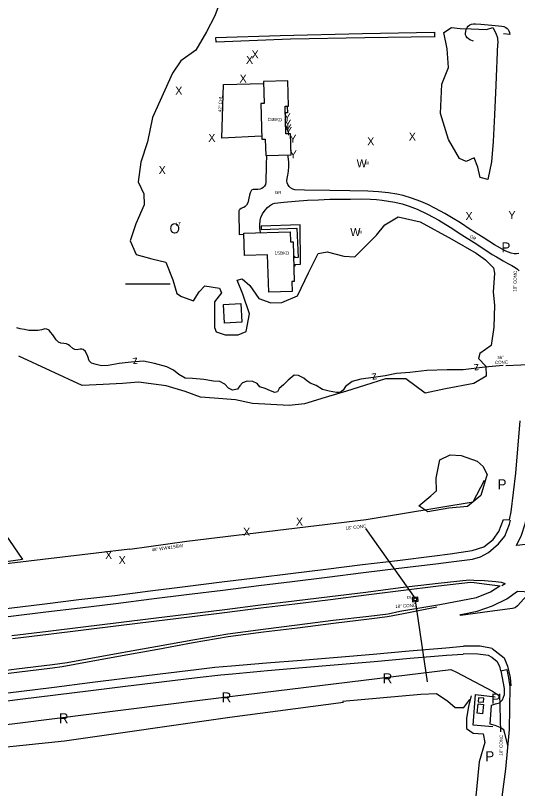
# Model space of a CAD drawing. Extents: x 2030130 to 2036320, y 723205 to 762423.
# Drawn here: x 2030633 to 2031260, y 726486 to 727451 of the extents above; entities that cross this region are included whole.
import ezdxf

# ---------------------------------------------------------------- set-up
doc = ezdxf.new("R2010")
doc.units = 0
for name, color, linetype in [('Draft_Station Cardinal Points', 7, 'Continuous'), ('Draft_Station Labels Major', 7, 'Continuous'), ('Draft_Station Tics Major', 7, 'Continuous'), ('Draft_Station Tics Minor', 7, 'Continuous'), ('Exist Terrain Model Ground Surface', 7, 'Continuous'), ('Old_Level_23', 7, 'Continuous'), ('Old_Level_26', 7, 'Continuous'), ('Old_Level_28', 7, 'Continuous'), ('Old_Level_29', 7, 'Continuous'), ('Prop Alignment Horizontal', 7, 'Continuous'), ('Prop Horizontal Alignment Ramp', 7, 'Continuous')]:
    doc.layers.add(name, color=color, linetype=linetype)

msp = doc.modelspace()

# ---------------------------------------------------------------- linework, layer by layer
at = {"layer": 'Draft_Station Labels Major'}
for p, q in [((2031228.22, 726660.97), (2031242.99, 726649.46)), ((2031228.06, 726650.05), (2031233.73, 726645.36))]:
    msp.add_line(p, q, dxfattribs=at)
for points in [[(2030946.7, 727276.83), (2030946.17, 727264.66), (2030945.71, 727243.25), (2030945.14, 727240.32), (2030943.9, 727238.32), (2030942.46, 727236.72), (2030940.68, 727235.31), (2030938.84, 727234.5), (2030935.72, 727234.14), (2030931.08, 727234.23), (2030929.82, 727234.08), (2030927.98, 727233.14), (2030926.93, 727231.73), (2030926.02, 727229.94), (2030925.32, 727227.15), (2030923.22, 727217.71), (2030921.46, 727214.52), (2030919.82, 727212.78), (2030918.17, 727211.7), (2030916.72, 727211.09), (2030914.87, 727210.28), (2030913.42, 727209.4), (2030912.5, 727208.27), (2030912.18, 727207.33), (2030912.06, 727205.94), (2030912.33, 727178.11), (2030918.5, 727178.23)], [(2031261.4, 727154.24), (2031258.29, 727153.68), (2031255.7, 727153.98), (2031251.92, 727154.68), (2031244.93, 727157.33), (2031231, 727165.28), (2031216.67, 727174.36), (2031200.73, 727184.22), (2031188.46, 727192.39), (2031177.52, 727199.11), (2031168.86, 727204.13), (2031157.47, 727210.45), (2031147.61, 727215.4), (2031139.02, 727219.23), (2031127.45, 727223.49), (2031117.01, 727226.58), (2031109.11, 727228.42), (2031098.75, 727229.92), (2031086.08, 727231.12), (2031072.95, 727231.99), (2031050.67, 727232.64), (2031025.61, 727232.93), (2030993.99, 727233.43), (2030981.92, 727233.91), (2030979.27, 727234.48), (2030976.67, 727236.12), (2030974.8, 727237.82), (2030972.98, 727240.52), (2030972.3, 727242.7), (2030972.01, 727244.95), (2030972.25, 727248.07), (2030973.07, 727252.26), (2030974.08, 727256.9), (2030974.36, 727262.87), (2030974.3, 727268.77), (2030973.51, 727275.13), (2030973.21, 727277.55)], [(2030939.05, 727180.37), (2030938.44, 727185.71), (2030938.26, 727189.95), (2030938.48, 727195.59), (2030939.3, 727199.31), (2030941.64, 727203.97), (2030944.72, 727208.37), (2030947.6, 727211.71), (2030950.43, 727213.93), (2030953.92, 727216.08), (2030957.09, 727217.31), (2030960.87, 727217.67), (2030968.29, 727218.27), (2030982.19, 727219.66), (2030997.69, 727220.74), (2031011.6, 727221.47), (2031025.59, 727221.93), (2031039.24, 727222.26), (2031051.3, 727222.18), (2031065.55, 727222.31), (2031076.23, 727222.01), (2031083.92, 727221.62), (2031090.95, 727221.03), (2031098.78, 727219.77), (2031106.82, 727218.26), (2031115.59, 727216.09), (2031124.56, 727213.46), (2031134.61, 727209.58), (2031147.19, 727203.46), (2031161.65, 727195.85), (2031175.72, 727186.96), (2031190.19, 727177.69), (2031205.53, 727167.83), (2031220, 727158.55), (2031227.94, 727153.19), (2031233.4, 727150.06), (2031241.93, 727144.97), (2031247.66, 727141.71), (2031252.59, 727139.11), (2031256.93, 727136.63), (2031259.66, 727134.6), (2031261.87, 727132.5)], [(2031175.85, 726779.15), (2031203.13, 726783.28), (2031217.5, 726787.98), (2031229.34, 726797.23), (2031236.56, 726807.01), (2031242.22, 726822.25), (2031249.65, 726821.9), (2031251.75, 726831.93), (2031257.59, 726879.95), (2031263, 726945.33)], [(2031258.66, 726789.5), (2031258.29, 726789.64), (2031258.38, 726790.15), (2031264.27, 726801.47), (2031269.84, 726817.81), (2031272.26, 726835.04), (2031272.78, 726835.39), (2031273.36, 726834.99), (2031273.42, 726821.56), (2031272.42, 726804.29), (2031270.73, 726792.47), (2031270.44, 726791.58), (2031269.56, 726791), (2031258.66, 726789.5)], [(2031177, 726769.24), (2031203.51, 726772.68), (2031213.33, 726775.67), (2031223.45, 726781.1), (2031236.12, 726791.7), (2031243.78, 726801.54), (2031249.89, 726816.37), (2031250.88, 726821.32)], [(2030229.6, 726662.14), (2030273.23, 726667.63), (2030317.05, 726673.24), (2030361.88, 726678.77), (2030406.4, 726684.29), (2030451.02, 726689.79), (2030495.05, 726695.32), (2030538.13, 726700.73), (2030581.19, 726706.07), (2030625.64, 726711.3), (2030669.93, 726716.97), (2030712.25, 726722.17), (2030757.18, 726727.47), (2030801.5, 726733.13), (2030844.98, 726738.64), (2030890.9, 726744.53), (2030936.09, 726749.9), (2030976.69, 726754.84), (2031020.62, 726760.24), (2031066.13, 726765.95), (2031109.84, 726771.17), (2031156.23, 726776.73), (2031175.48, 726779.41)], [(2030231.74, 726652.26), (2030274.51, 726657.62), (2030318.35, 726663.09), (2030363.46, 726668.72), (2030408.16, 726674.19), (2030452.59, 726679.67), (2030496.03, 726685.08), (2030539.72, 726690.48), (2030582.8, 726695.78), (2030627.62, 726701.33), (2030671.44, 726706.8), (2030713.93, 726712), (2030758.67, 726717.49), (2030803.22, 726723.02), (2030846.8, 726728.48), (2030891.91, 726734.12), (2030936.93, 726739.74), (2030978.71, 726744.93), (2031022.34, 726750.3), (2031067.63, 726755.79), (2031111.8, 726761.2), (2031157.67, 726766.81), (2031176.98, 726769.26)], [(2030628.91, 726677.22), (2030674.03, 726682.83), (2030718.03, 726688.25), (2030762.09, 726693.57), (2030805.79, 726698.93), (2030849.91, 726704.39), (2030894.64, 726709.96), (2030938.91, 726715.46), (2030981.14, 726720.71), (2031025.76, 726726.2), (2031070.38, 726731.63), (2031113.92, 726737.07), (2031160.67, 726742.85), (2031199.18, 726746.69), (2031205.26, 726746.54), (2031218.34, 726745.8), (2031232.77, 726744.58), (2031239.3, 726743.81), (2031244.13, 726742.19)], [(2030629.63, 726673.48), (2030674.68, 726679.05), (2030718.43, 726684.42), (2030761.86, 726689.78), (2030806.16, 726695.25), (2030850.49, 726700.84), (2030894.35, 726706.24), (2030939.44, 726711.77), (2030982.06, 726717.03), (2031026.23, 726722.47), (2031070.89, 726728.09), (2031114.29, 726733.52), (2031161.22, 726739.22), (2031201.07, 726744.05), (2031205.78, 726743.36), (2031221.61, 726741.49), (2031238.2, 726739.5)], [(2030590.73, 726629.99), (2030634.75, 726635.55), (2030679.52, 726641.01), (2030697.8, 726643.43), (2030722.67, 726648.3), (2030766, 726656.21), (2030810.74, 726663.98), (2030854.54, 726671.86), (2030898.18, 726679.21), (2030942.26, 726685.2), (2030984.65, 726690.65), (2031029.87, 726696.29), (2031074.25, 726701.39), (2031098.41, 726704.49), (2031113.06, 726707.54), (2031162.76, 726716.14), (2031208.37, 726724.91), (2031225.96, 726732), (2031237.74, 726739.44)], [(2031240.23, 726739.6), (2031244.08, 726742.17)], [(2031188.67, 726702.48), (2031188.08, 726702.97), (2031188.83, 726703.61), (2031209.49, 726707.86), (2031228.59, 726714.37), (2031246.53, 726723.28), (2031259.8, 726732.79), (2031276.37, 726731.96), (2031267.49, 726723.3), (2031259.85, 726714.3), (2031256.87, 726711.85), (2031253.6, 726710.95), (2031225.33, 726707.38), (2031188.67, 726702.48)], [(2030238.69, 726582.8), (2030281.98, 726588.14), (2030326.37, 726593.62), (2030371.41, 726599.18), (2030415.01, 726604.52), (2030458.94, 726609.92), (2030503.63, 726615.5), (2030547.13, 726620.96), (2030591.09, 726626.35), (2030635.13, 726631.73), (2030679.54, 726637.17), (2030691.65, 726638.8), (2030723.17, 726644.54), (2030766.47, 726652.36), (2030811.01, 726660.38), (2030855.15, 726668.39), (2030898.65, 726675.97), (2030942.7, 726681.84), (2030985.06, 726687.08), (2031030.07, 726692.66), (2031074.73, 726698.19), (2031097.51, 726701.24), (2031117.61, 726704.98), (2031158.85, 726713.2)], [(2030239.94, 726558.48), (2030283.96, 726564.02), (2030327.03, 726569.24), (2030373.45, 726574.98), (2030417.27, 726580.35), (2030461.31, 726585.78), (2030505.29, 726591.17), (2030549.46, 726596.6), (2030591.77, 726601.82), (2030637.77, 726607.41), (2030681.64, 726612.97), (2030726.01, 726618.66), (2030769.74, 726624.02), (2030813.91, 726629.38), (2030858.77, 726634.92), (2030882.1, 726637.75), (2030902.77, 726639.47), (2030946.74, 726643.07), (2030990.38, 726646.64), (2031035.18, 726650.2), (2031079.45, 726653.95), (2031124.57, 726658.02), (2031170.11, 726662.01), (2031192.16, 726663.87)], [(2031228.22, 726660.97), (2031213, 726664.2), (2031192.16, 726663.9)], [(2030241.14, 726548.67), (2030285.3, 726554.18), (2030328.8, 726559.43), (2030374.57, 726565.13), (2030418.74, 726570.6), (2030462.71, 726575.96), (2030506.74, 726581.35), (2030550.51, 726586.74), (2030593.67, 726591.99), (2030639.08, 726597.72), (2030683.15, 726603.14), (2030727.37, 726608.64), (2030770.54, 726613.97), (2030815.41, 726619.4), (2030860.03, 726624.78), (2030889.41, 726628.31), (2030904.09, 726629.58), (2030947.74, 726633.49), (2030991.59, 726637.27), (2031036.09, 726641.01), (2031080.89, 726645.03), (2031125.6, 726648.83), (2031171.3, 726652.85), (2031191.92, 726654.23)], [(2031228.06, 726650.05), (2031223.61, 726652.23), (2031210.09, 726654.15), (2031191.97, 726654.3)], [(2031242.99, 726649.46), (2031247.34, 726639.16), (2031250.55, 726624.9), (2031251.34, 726614.64)], [(2031233.73, 726645.36), (2031237.03, 726639.24), (2031238.56, 726633.24), (2031246.18, 726634.91), (2031248.55, 726624.6), (2031250.02, 726613.06), (2031249.08, 726559.87), (2031244.88, 726510.48), (2031238.37, 726463.43), (2031230.98, 726411.96), (2031230.98, 726411.96), (2031225.42, 726359.97), (2031219.37, 726307.97), (2031213.38, 726256.68), (2031212.7, 726250.82)], [(2031247.42, 726540.31), (2031244, 726554.94), (2031242.47, 726559.47), (2031237.96, 726562.33), (2031231.66, 726565), (2031225.38, 726566.53), (2031227.13, 726590.29), (2031232.23, 726592.07), (2031237.25, 726593.28), (2031240.85, 726596.91), (2031243.43, 726603.86), (2031243.32, 726611.09), (2031239.21, 726633.38)]]:
    msp.add_lwpolyline(points, dxfattribs=at)
at = {"layer": 'Draft_Station Tics Major'}
for points in [[(2030890.18, 727472.54), (2030882.04, 727451.02), (2030871.78, 727431.07), (2030858.23, 727408.05), (2030839.7, 727394.77), (2030829.25, 727379.58), (2030804.24, 727324.03), (2030797.91, 727293.66), (2030789.68, 727268.3), (2030786.33, 727243.92), (2030793.49, 727228.64), (2030793.76, 727214.87), (2030783.39, 727191.48), (2030776.45, 727169.98), (2030784.02, 727153.11), (2030803.53, 727147.6), (2030820.9, 727143.53), (2030829.71, 727121.51), (2030834.77, 727104.49), (2030840.63, 727100.57), (2030855.51, 727095.02), (2030862.54, 727106.47), (2030869.75, 727114.08), (2030887.91, 727110.95), (2030890.48, 727105.15), (2030881.85, 727093.95), (2030881.63, 727062.05), (2030883.8, 727056.38), (2030894.95, 727052.78), (2030911.23, 727052.67), (2030921.25, 727056.87), (2030925.48, 727079.04), (2030917.05, 727103.31), (2030910.05, 727121.08), (2030916.26, 727122.73), (2030925.6, 727114.35), (2030937.14, 727097.92), (2030952.01, 727092.5), (2030965.77, 727092.89), (2030985.17, 727101.47), (2030999.03, 727130.13), (2031011.11, 727154.33), (2031022.34, 727156.43), (2031043.17, 727151.06), (2031056.68, 727150.13)], [(2031155.69, 727424.61), (2031069.14, 727423.4), (2030976.52, 727421.86), (2030883.64, 727418.2), (2030883.46, 727423.89), (2030963.5, 727426.36), (2031066.44, 727429.06), (2031156.16, 727430.71), (2031156.22, 727424.49)], [(2031234.78, 727416.1), (2031232.49, 727364.46), (2031230.85, 727327.52), (2031229.18, 727294.15), (2031227.18, 727268.59), (2031222.49, 727246.58), (2031212.94, 727249), (2031210.16, 727262.21), (2031205.42, 727273.68), (2031195.54, 727268.95), (2031187.17, 727272.85), (2031173.71, 727296.8), (2031163.47, 727329.13), (2031165.38, 727365.55), (2031173.78, 727386.54), (2031172.11, 727409.68), (2031167.81, 727430.29), (2031177.37, 727436.37), (2031187.96, 727435.2), (2031201.96, 727434.75), (2031221.05, 727433.73), (2031228.76, 727436.55), (2031232.67, 727429.31), (2031234.71, 727423.38), (2031235.3, 727416.5)], [(2031056.68, 727150.13), (2031083.95, 727176.99), (2031094.02, 727189.93), (2031110.74, 727199.88), (2031138.45, 727193.66), (2031177.57, 727172.19), (2031208.04, 727154.48), (2031219.63, 727146.25), (2031229.79, 727136.55), (2031231.01, 727129.67)], [(2031231.01, 727129.67), (2031229.36, 727106.19), (2031231.07, 727089.57), (2031230.15, 727062.24), (2031226.9, 727039.41), (2031212.79, 727029.34), (2031211.02, 727023.32), (2031220.09, 727013.73), (2031220.54, 727001.08), (2031205.36, 726992.06), (2031169.89, 726985.27), (2031144.52, 726979.96), (2031120.27, 726997.98), (2031095.1, 726997.61), (2031068.85, 726989.35), (2031046.3, 726982.35), (2031019.91, 726974.5), (2030993.78, 726966.78), (2030974.64, 726964.36), (2030951.84, 726965.62), (2030929.03, 726967.14), (2030908.05, 726971.36), (2030881.24, 726973.75), (2030864.17, 726974.7), (2030845.28, 726982.01), (2030821.46, 726988.98), (2030787.02, 726993.66), (2030767.06, 726992.03), (2030742.84, 726990.6), (2030716.61, 726989.27)], [(2030716.61, 726989.27), (2030637.72, 727026.05)], [(2030614.63, 726977.88), (2030617.97, 726873.2), (2030610.22, 726818.44), (2030642.04, 726772.3), (2030603.77, 726766.75), (2030589.73, 726823.56), (2030584.97, 726934.03)], [(2031221.71, 726878.94), (2031213.85, 726852.18), (2031197.4, 726838.34), (2031173.86, 726836.12), (2031147.81, 726831.87), (2031136.38, 726839.03), (2031151.37, 726851.77), (2031158.74, 726858.01), (2031158.24, 726873.59), (2031162.69, 726896.57), (2031175.52, 726902.76), (2031189.26, 726901.9), (2031209.34, 726895.01), (2031216.77, 726888.32), (2031221.31, 726878.8)], [(2031041.16, 726595.15), (2031138.9, 726603.94), (2031158.67, 726605.04), (2031172.95, 726595.15), (2031181.73, 726587.46), (2031192.71, 726587.46), (2031200.4, 726597.35)], [(2031201.76, 726602.03), (2031198.69, 726588.95), (2031196.25, 726573.86), (2031196.08, 726561.26), (2031204.5, 726555.26), (2031217, 726554.64), (2031218.9, 726543.54), (2031211.67, 726519.43), (2031207.17, 726472.71), (2031199.21, 726394.08), (2031189.6, 726314.95), (2031182.73, 726269.66)], [(2030374.87, 726513.88), (2030436.37, 726517.18), (2030546.19, 726530.36), (2030694.44, 726545.75), (2030900.9, 726575.41), (2031042.57, 726594.09)]]:
    msp.add_lwpolyline(points, dxfattribs=at)
at = {"layer": 'Draft_Station Tics Minor'}
for p, q in [((2031245.11, 727014.57), (2031306.93, 727017.27)), ((2031069.89, 726811), (2031131.92, 726723.55)), ((2031132.15, 726721.17), (2031147.18, 726619.31))]:
    msp.add_line(p, q, dxfattribs=at)
msp.add_lwpolyline([(2031130.23, 726720.99), (2031134.07, 726721.36), (2031133.84, 726723.74), (2031130, 726723.37)], close=True, dxfattribs=at)
for points in [[(2031228.99, 726563.15), (2031204.36, 726565.24), (2031207.45, 726603.68), (2031231.82, 726600.78)], [(2031238.81, 726557.23), (2031237.5, 726604.66)]]:
    msp.add_lwpolyline(points, dxfattribs=at)
at = {"layer": 'Exist Terrain Model Ground Surface'}
for points in [[(2031204.84, 727419.32), (2031200.2, 727421.12), (2031198.07, 727422.49), (2031196.74, 727423.73), (2031195.66, 727425.5), (2031194.85, 727427.41), (2031194.71, 727429.13), (2031195.01, 727431.97), (2031195.72, 727433.96), (2031197.08, 727436.55), (2031198.32, 727438.14), (2031200.35, 727439.68), (2031202.19, 727440.43), (2031204.63, 727440.91), (2031207.41, 727441.14), (2031213.75, 727440.6), (2031227.5, 727439.48), (2031240, 727438.01), (2031242.71, 727437.57), (2031245.1, 727436.41), (2031246.69, 727435.23), (2031248.09, 727433.86), (2031249.03, 727432.22), (2031249.71, 727430.31), (2031250, 727427.54), (2031242.07, 727428.45)], [(2030940.52, 727300.56), (2030890.67, 727298.39), (2030893.08, 727365.16), (2030942.95, 727366.54)], [(2030972.5, 727338.1), (2030972.76, 727329.79), (2030970.02, 727329.72)], [(2030981.8, 727140.55), (2030989.04, 727140.94), (2030988.51, 727189.94), (2030939.78, 727188.36), (2030939.76, 727184.4), (2030984.59, 727185.75), (2030985.86, 727149.17), (2030981.55, 727148.94)], [(2030980.2, 727151.06), (2030981.48, 727151.11), (2030981.55, 727148.94)], [(2030981.8, 727140.55), (2030981.87, 727138.36), (2030980.57, 727138.3)], [(2030770.59, 727116.19), (2030826.42, 727116.33)], [(2030775.89, 726785.02), (2030847.26, 726795.07), (2031070.72, 726822.09), (2031204.55, 726844.31), (2031218.51, 726871.44)], [(2030775.89, 726785.02), (2030607.78, 726765.04), (2030612.67, 726726.79), (2030471.8, 726709.25), (2030289.09, 726686.72), (2030149.65, 726669.67)], [(2030866.59, 726597.12), (2031176.49, 726635.06), (2031183.71, 726631.52), (2031228.44, 726607.78), (2031236.14, 726602.72)], [(2030159.75, 726509.37), (2030269.87, 726523.07), (2030376.4, 726535.87), (2030465.79, 726546.94), (2030538.8, 726556.11), (2030632.72, 726567.39), (2030866.59, 726597.12)]]:
    msp.add_lwpolyline(points, dxfattribs=at)
for points in [[(2030939.41, 727341.35), (2030940.62, 727296.99), (2030945.08, 727297.11), (2030945.64, 727276.8), (2030977.24, 727277.66), (2030976.52, 727303.75), (2030970.71, 727303.59), (2030969.81, 727338.02), (2030974.11, 727338.14), (2030973.31, 727369.89), (2030942.89, 727369.11), (2030943.59, 727341.44)], [(2030918.46, 727179.78), (2030975.93, 727181.43), (2030976.29, 727168.92), (2030979.67, 727169.02), (2030981.13, 727119.47), (2030978.17, 727119.38), (2030978.52, 727106.99), (2030949.35, 727106.15), (2030948.01, 727152.8), (2030919.26, 727151.97)], [(2030894.05, 727067.29), (2030892.83, 727090.74), (2030914.51, 727091.86), (2030915.72, 727068.41)], [(2031128.88, 726719.35), (2031135.71, 726720.02), (2031135.19, 726725.38), (2031128.36, 726724.71)], [(2031217.72, 726599.04), (2031210.98, 726599.47), (2031210.67, 726594.67), (2031217.41, 726594.23)], [(2031217.37, 726591.17), (2031216.15, 726579.55), (2031209.46, 726580.26), (2031210.68, 726591.87)]]:
    msp.add_lwpolyline(points, close=True, dxfattribs=at)
at = {"layer": 'Prop Alignment Horizontal'}
for points in [[(2030716.02, 727034.79), (2030714.22, 727034.71), (2030711.84, 727034.25), (2030710.17, 727034.12), (2030707.58, 727034.44), (2030705.06, 727035.71), (2030701.37, 727039.03), (2030699.66, 727040.33), (2030696.97, 727041.45), (2030693.56, 727041.81), (2030689.8, 727042.5), (2030687.1, 727043.68), (2030684.33, 727046.61), (2030679.83, 727052.64), (2030677.27, 727055.9), (2030675.35, 727058.49), (2030672.68, 727059.99), (2030670.16, 727060.2), (2030666.44, 727058.9), (2030661.15, 727058.22), (2030655.31, 727057.99), (2030650.03, 727058.31), (2030644.75, 727059.26), (2030639.15, 727060.18), (2030634.96, 727061.32)], [(2031241.76, 727014.29), (2031218.87, 727012.35), (2031191.81, 727009.22), (2031171.77, 727008.92), (2031146.67, 727008.27), (2031125.2, 727005.49), (2031108.76, 727004.51), (2031094.49, 727001.63), (2031080.13, 726999.49), (2031064.38, 726997.38), (2031053.37, 726994.56), (2031045.2, 726988.31), (2031042.21, 726983.73), (2031038.45, 726980.88), (2031033.73, 726980.67), (2031024.85, 726982.21), (2031016.22, 726984.47), (2031008.36, 726989.29), (2031000.85, 726992.37), (2030996.4, 726995.9), (2030992.96, 726998.71), (2030986.52, 727001.95), (2030981.18, 727002.53), (2030973.69, 726996.09), (2030967.71, 726990.34), (2030962.19, 726985.6), (2030960.12, 726981.7), (2030956.93, 726980.66), (2030951.44, 726982.84), (2030944.8, 726985.87), (2030938.05, 726987.83), (2030935.05, 726991.85), (2030929.62, 726994.5), (2030922.56, 726994.73), (2030916.79, 726992.91), (2030913.12, 726988.92), (2030910.51, 726985.09), (2030904.07, 726983.73), (2030899.24, 726986.32), (2030894.57, 726991.18), (2030888.39, 726994.61), (2030880.39, 726995.03), (2030868.51, 726996.85), (2030854.31, 726998.03), (2030845.11, 726998.43), (2030837.38, 727003.11), (2030830.71, 727008.47), (2030822.12, 727012.8), (2030806.67, 727017.1), (2030792.97, 727020.03), (2030777.61, 727018.53), (2030762.65, 727016.91), (2030749.23, 727014.58), (2030740.91, 727014.05), (2030734.09, 727015.55), (2030728.27, 727017.19), (2030725.3, 727020.15), (2030723.62, 727025.71), (2030720.72, 727032.07), (2030717.7, 727034.22), (2030716.02, 727034.79)]]:
    msp.add_lwpolyline(points, dxfattribs=at)

# ---------------------------------------------------------------- texts
at = {"layer": 'Draft_Station Cardinal Points'}
msp.add_text('O', height=12.5, dxfattribs=at).set_placement((2030825.56, 727179.36))
at = {"layer": 'Draft_Station Tics Major'}
for s, p in [('X', (2030920.99, 727391.04)), ('X', (2030927.88, 727397.86)), ('X', (2030912.96, 727367.73)), ('X', (2030832.71, 727352.54)), ('Y', (2030967.94, 727319.42)), ('Y', (2030968.53, 727311.32)), ('Y', (2030968.86, 727305.4)), ('X', (2030873.95, 727293.64)), ('Y', (2030969.39, 727302)), ('X', (2031124.07, 727295.22)), ('Y', (2030974.98, 727292.54)), ('X', (2031072.19, 727289.29)), ('Y', (2030975.39, 727272.88)), ('X', (2030812.02, 727253.47)), ('Y', (2031248.35, 727197.27)), ('X', (2031194.76, 727195.97)), ('X', (2030983.26, 726814.49)), ('X', (2030917.37, 726801.78)), ('X', (2030745.18, 726772.67)), ('X', (2030762.09, 726766.44))]:
    msp.add_text(s, height=10, dxfattribs=at).set_placement(p)
at = {"layer": 'Exist Terrain Model Ground Surface'}
for p in [(2031059.01, 727261.88), (2031051.1, 727176.01)]:
    msp.add_text('W', height=10, dxfattribs=at).set_placement(p)
at = {"layer": 'Old_Level_23'}
for rotation, p in [(1.18237, (2030956.97, 727228.37)), (331.70702, (2031199.58, 727174.3))]:
    msp.add_text('GR', height=4, rotation=rotation, dxfattribs=at).set_placement(p)
at = {"layer": 'Old_Level_26'}
for s, rotation, p in [('18" CONC', 88.47298, (2031258.31, 727106.53)), ('36"', 1.91044, (2031234.31, 727022.34)), ('CONC', 1.91044, (2031231.55, 727016.24)), ('18" CONC', 6.76254, (2031045.43, 726809.12)), ('DI', 7.30883, (2031121.82, 726722.63)), ('18" CONC', 4.12954, (2031107.35, 726711.53)), ('18" CONC', 88.99514, (2031240.96, 726527.44))]:
    msp.add_text(s, height=4, rotation=rotation, dxfattribs=at).set_placement(p)
at = {"layer": 'Old_Level_28'}
for s, rotation, p in [('42" CHL', 87.23548, (2030890.4, 727330.79)), ('1SBKD', 358.95772, (2030947.96, 727319.69)), ('W', 0.63667, (2031069.46, 727265.1)), ('W', 357.88596, (2031060.55, 727178.99)), ('1SBKD', 358.95772, (2030956.65, 727153.04)), ('48" WW&1SBW', 8.30314, (2030803.56, 726782.1))]:
    msp.add_text(s, height=4, rotation=rotation, dxfattribs=at).set_placement(p)
at = {"layer": 'Old_Level_29'}
msp.add_text('LT', height=4, rotation=358.15127, dxfattribs=at).set_placement((2030833.37, 727189.19))
at = {"layer": 'Prop Alignment Horizontal'}
for rotation, p in [(185.95643, (2030785.63, 727024.37)), (186.61125, (2031211.3, 727016.51)), (187.59712, (2031083.74, 727005.01))]:
    msp.add_text('z', height=10, rotation=rotation, dxfattribs=at).set_placement(p)
at = {"layer": 'Prop Horizontal Alignment Ramp'}
for s, p in [('P', (2031239.65, 727155.61)), ('P', (2031234.78, 726859.88)), ('R', (2031091.48, 726617.62)), ('R', (2030890.71, 726593.78)), ('P', (2031227.05, 726592.29)), ('R', (2030687.5, 726567.75)), ('P', (2031219.49, 726520.4))]:
    msp.add_text(s, height=12.5, dxfattribs=at).set_placement(p)

doc.saveas('drawing.dxf')
